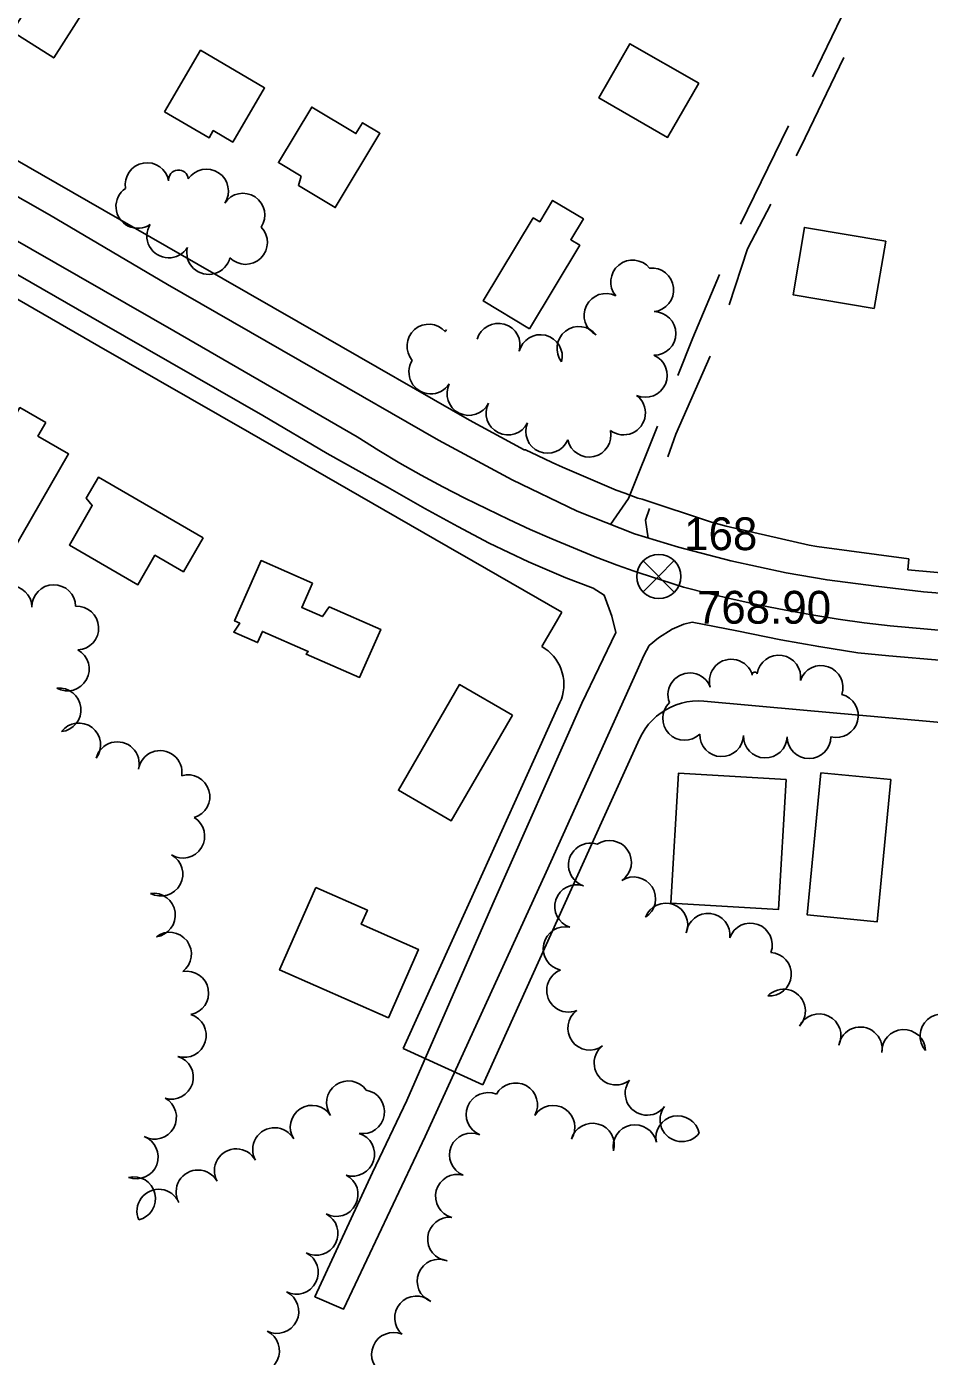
# Model space of a CAD drawing. Extents: x -25029 to 2274964, y -81170 to 687028.
# Drawn here: x -11897 to -11484, y -65633 to -65025 of the extents above; entities that cross this region are included whole.
import ezdxf

# ---------------------------------------------------------------- set-up
doc = ezdxf.new("R2010")
doc.units = 0
for name, color, linetype in [('81911BEA - RW_X_Fee_RW', 7, 'Continuous'), ('BLDG', 7, 'Continuous'), ('DRIVWY', 7, 'Continuous'), ('GE_X_CL_100', 7, 'Continuous'), ('GE_X_CL_2000', 7, 'Continuous'), ('ROAD', 7, 'Continuous'), ('TI_VER', 7, 'Continuous'), ('TREES', 7, 'Continuous')]:
    doc.layers.add(name, color=color, linetype=linetype)

msp = doc.modelspace()

# ---------------------------------------------------------------- linework, layer by layer
at = {"layer": '81911BEA - RW_X_Fee_RW'}
for p, q in [((-11875.37, -65100.64), (-11932.28, -65067.95)), ((-11818.14, -65133.52), (-11875.37, -65100.64)), ((-11694.03, -65204.8), (-11668.92, -65218.28)), ((-11493.14, -65268.19), (-11493.59, -65273.17)), ((-11692.31, -65269.23), (-11651.77, -65292.51)), ((-11652.61, -65333.95), (-11661.76, -65354.13)), ((-11616.18, -65350.47), (-11633.56, -65388.82)), ((-11687.9, -65508.75), (-11633.56, -65388.82)), ((-11687.9, -65508.75), (-11724.33, -65492.24))]:
    msp.add_line(p, q, dxfattribs=at)
for points in [[(-12316.6, -64910.62), (-12251.63, -64947.94), (-12135.42, -65014.7), (-12030.08, -65075.21), (-11977.59, -65105.36), (-11910.96, -65143.63), (-11863.47, -65170.91), (-11794.65, -65210.44), (-11744.37, -65239.32), (-11703.69, -65262.69), (-11692.31, -65269.23)], [(-11694.03, -65204.8), (-11760.91, -65166.39), (-11818.14, -65133.52)], [(-11668.92, -65218.28), (-11668.41, -65218.39), (-11662.91, -65220.99), (-11656.22, -65224.16), (-11651.5, -65226.23), (-11626.85, -65236.71), (-11623.02, -65238.16), (-11617.04, -65240.43), (-11615.07, -65240.85), (-11583.33, -65251.35), (-11576.59, -65253.2), (-11538.63, -65261.87), (-11535.19, -65262.49), (-11493.14, -65268.19)], [(-11493.59, -65273.17), (-11429.04, -65278.98), (-11412.5, -65280.47), (-11409.45, -65280.74), (-11358.23, -65285.35), (-11238.71, -65296.1), (-10930.2, -65323.86), (-10870.44, -65329.24), (-10868.44, -65329.42), (-10770.84, -65338.2), (-10696.14, -65344.92), (-10621.44, -65351.64), (-10592.54, -65354.25), (-10512.86, -65361.41)], [(-11651.77, -65292.51), (-11654.26, -65296.85), (-11660.87, -65308.36)], [(-11652.61, -65333.95), (-11651.97, -65332.34), (-11651.46, -65330.68), (-11651.1, -65328.99), (-11650.89, -65327.26), (-11650.83, -65325.53), (-11650.92, -65323.8), (-11651.16, -65322.08), (-11651.55, -65320.39), (-11652.08, -65318.74), (-11652.75, -65317.14), (-11653.56, -65315.61), (-11654.5, -65314.15), (-11655.56, -65312.78), (-11656.74, -65311.5), (-11658.02, -65310.34), (-11659.4, -65309.28), (-11660.87, -65308.36)], [(-11586.79, -65333.33), (-11589.37, -65333.21), (-11591.96, -65333.32), (-11594.53, -65333.66), (-11597.06, -65334.22), (-11599.53, -65335.01), (-11601.92, -65336), (-11604.22, -65337.21), (-11606.39, -65338.61), (-11608.44, -65340.2), (-11610.34, -65341.96), (-11612.08, -65343.89), (-11613.64, -65345.96), (-11615.01, -65348.16), (-11616.18, -65350.47)], [(-11411.77, -65349.08), (-11430.12, -65347.43), (-11471.53, -65343.7), (-11541.25, -65337.43), (-11586.79, -65333.33)], [(-11724.33, -65492.24), (-11693.66, -65424.55), (-11661.76, -65354.13)]]:
    msp.add_lwpolyline(points, dxfattribs=at)
at = {"layer": 'BLDG'}
for points in [[(-11850.02, -65001.64), (-11857.33, -65013.16), (-11864.74, -65008.46), (-11884.15, -65039.07), (-11903.14, -65027.02), (-11876.43, -64984.89)], [(-11833.45, -65063.69), (-11813.12, -65075.62), (-11811.19, -65072.32), (-11802.23, -65077.58), (-11787.67, -65052.76), (-11816.95, -65035.58)], [(-11589.16, -65050.66), (-11620.61, -65032.59), (-11634.84, -65057.36), (-11603.39, -65075.43)], [(-11770.97, -65093.15), (-11772.24, -65097.41), (-11755.37, -65107.53), (-11734.94, -65073.48), (-11742.91, -65068.7), (-11745.9, -65073.69), (-11766.17, -65061.54), (-11781.39, -65086.9)], [(-11666.54, -65162.94), (-11643.54, -65124.75), (-11647.7, -65122.25), (-11641.93, -65112.68), (-11655.99, -65104.21), (-11661.9, -65114.02), (-11664.83, -65112.25), (-11687.69, -65150.21)], [(-11508.85, -65153.64), (-11546.04, -65147.36), (-11540.85, -65116.6), (-11503.65, -65122.88)], [(-11887.79, -65205.8), (-11891.39, -65212.03), (-11877.33, -65220.16), (-11902.74, -65264.15), (-11928.58, -65249.22), (-11899.56, -65198.99)], [(-11815.82, -65258.51), (-11824.84, -65274.11), (-11837.89, -65266.56), (-11845.66, -65280.01), (-11876.94, -65261.93), (-11866.48, -65243.83), (-11869.23, -65240.43), (-11863.7, -65230.85)], [(-11765.85, -65279.3), (-11770.72, -65290.42), (-11761.26, -65294.57), (-11758.11, -65290.18), (-11734.61, -65300.47), (-11744.23, -65322.44), (-11768.7, -65311.72), (-11767.72, -65310.59), (-11788.66, -65301.42), (-11790.89, -65306.51), (-11801.84, -65301.71), (-11799.06, -65297.62), (-11801.41, -65296.59), (-11789.34, -65269.01)], [(-11674.37, -65339.68), (-11702.3, -65388.02), (-11726.5, -65374.04), (-11698.57, -65325.69)], [(-11501.26, -65369.17), (-11507.54, -65434.19), (-11539.52, -65431.1), (-11533.24, -65366.09)], [(-11549.16, -65369.15), (-11552.62, -65428.52), (-11601.88, -65425.64), (-11598.42, -65366.27)], [(-11764.23, -65418.56), (-11740.66, -65428.94), (-11743.5, -65435.37), (-11717.35, -65446.88), (-11731.1, -65478.11), (-11780.82, -65456.22)]]:
    msp.add_lwpolyline(points, close=True, dxfattribs=at)
at = {"layer": 'DRIVWY'}
for p, q in [((-11537.14, -65047.64), (-11515.38, -65002.63)), ((-11570.04, -65115.04), (-11548.05, -65070.14))]:
    msp.add_line(p, q, dxfattribs=at)
for points in [[(-11522.73, -65038.89), (-11542.53, -65079.77), (-11544.64, -65083.83)], [(-11556.18, -65106), (-11566.78, -65126.36), (-11575.28, -65152.04)], [(-11598.72, -65184.34), (-11591.79, -65167.13), (-11579.7, -65138.1)], [(-11583.92, -65175.47), (-11599.62, -65211.19), (-11603.25, -65221.56)], [(-11629.53, -65252.41), (-11621.35, -65240.52), (-11608.06, -65207.53)], [(-11611.61, -65245.12), (-11613.56, -65250.56), (-11612.3, -65258.68)]]:
    msp.add_lwpolyline(points, dxfattribs=at)
at = {"layer": 'GE_X_CL_100'}
msp.add_lwpolyline([(-11618.63, -65273.79), (-11616.33, -65274.61), (-11596.17, -65281.17), (-11584.73, -65284.08), (-11572.96, -65286.84), (-11561.15, -65289.39), (-11549.29, -65291.72), (-11537.39, -65293.85), (-11525.45, -65295.75), (-11513.48, -65297.45), (-11501.61, -65298.91), (-11429.91, -65305.21), (-11345.52, -65312.53), (-11279.44, -65319.05), (-11201.9, -65326.25), (-11114.03, -65333.12), (-11018.42, -65341.81), (-10940.42, -65348.68), (-10848.73, -65356.52), (-10767.69, -65363.96)], dxfattribs=at)
at = {"layer": 'GE_X_CL_2000'}
msp.add_lwpolyline([(-12349.05, -64865.53), (-12238.12, -64929.3), (-12221.6, -64938.8), (-12128.05, -64992.67), (-12043.67, -65039.51), (-11956.9, -65090.71), (-11948.72, -65095.39), (-11829.15, -65163.88), (-11745.4, -65212.44), (-11735.5, -65218.65), (-11725.83, -65224.42), (-11716.03, -65229.97), (-11706.11, -65235.31), (-11696.08, -65240.42), (-11675.93, -65250.19), (-11666.2, -65254.72), (-11656.37, -65259.07), (-11646.48, -65263.23), (-11636.5, -65267.21), (-11626.45, -65271.01), (-11618.63, -65273.79)], dxfattribs=at)
at = {"layer": 'ROAD'}
for points in [[(-11463.85, -65285.16), (-11486.29, -65283.28), (-11508.08, -65280.71), (-11530.49, -65277.84), (-11549.14, -65274.58), (-11574.53, -65269.16), (-11598.47, -65262.85), (-11618.54, -65256.79), (-11644.78, -65246.33), (-11674.52, -65232.01), (-11708.12, -65213.92), (-11764.46, -65181.56), (-11832.15, -65142.74), (-11886.1, -65110.8), (-11986.05, -65053.93)], [(-11965.4, -65101.02), (-11862.12, -65160.32), (-11788.44, -65202.55), (-11759.06, -65219.97), (-11731.54, -65235.35), (-11714.48, -65245.22), (-11699.28, -65253.34), (-11684.92, -65261.08), (-11666.97, -65269.56), (-11649.92, -65276.88), (-11637.38, -65281.6), (-11632.45, -65284.78), (-11628.89, -65294.42), (-11627.11, -65301.83), (-11642.62, -65334.22), (-11683.3, -65426.05), (-11722.64, -65515.94), (-11738.39, -65548.9), (-11764.68, -65605.76), (-11751.67, -65611.41), (-11714.32, -65532.36), (-11659, -65411.51), (-11617.32, -65319.21), (-11614.24, -65312.43), (-11611.78, -65307.9), (-11607.51, -65304.26)], [(-11607.51, -65304.26), (-11601.26, -65300.4), (-11596.03, -65298), (-11592.19, -65297.18), (-11571.71, -65301.13), (-11551.6, -65305.28), (-11534.28, -65308.29), (-11516.33, -65311.18), (-11502.29, -65312.62), (-11477.31, -65314.71), (-11441.89, -65317.93), (-11400.42, -65321.88), (-11349.56, -65326.94), (-11280.68, -65332.48), (-11193.97, -65340.12), (-11114.68, -65347.5), (-11012.01, -65356.43), (-10915.21, -65364.84), (-10806.32, -65374.91)]]:
    msp.add_lwpolyline(points, dxfattribs=at)
at = {"layer": 'TI_VER'}
for p, q in [((-11614.79, -65269.01), (-11600.39, -65283.41)), ((-11607.59, -65276.21), (-11600.39, -65269.01)), ((-11607.59, -65276.21), (-11614.79, -65283.41))]:
    msp.add_line(p, q, dxfattribs=at)
msp.add_circle((-11607.39, -65276.25), 10.1, dxfattribs=at)
at = {"layer": 'TREES'}
for centre, radius, start, end in [((-11841.43, -65097.02), 10, 9.93119, 189.93119), ((-11827.08, -65094.86), 4.52, 5.54403, 185.54403), ((-11814.24, -65099.94), 10, 326.47307, 146.47307), ((-11845.68, -65107.02), 10, 124.09834, 304.09834), ((-11797.57, -65110.99), 10, 326.47307, 146.47307), ((-11831.54, -65120.52), 10, 148.52952, 328.52952), ((-11796.4, -65123.48), 10, 224.18367, 44.18367), ((-11813.29, -65128.1), 10, 166.39008, 346.39008), ((-11619.39, -65141.54), 10, 39.34044, 219.34044), ((-11610.61, -65145.15), 10, 276.02381, 96.02381), ((-11631.6, -65156.83), 10, 63.46148, 243.46148), ((-11609.6, -65165.09), 10, 269.79745, 89.79745), ((-11712.57, -65170.87), 10, 40.82915, 220.82915), ((-11704.69, -65164.07), 0.416, 39.1807, 219.1807), ((-11680.87, -65170.46), 10, 343.70161, 163.70161), ((-11643.96, -65171.92), 10, 37.87768, 217.87768), ((-11661.56, -65175.66), 10, 346.14031, 166.14031), ((-11711.69, -65182.76), 10, 147.70521, 327.70521), ((-11613.6, -65184.27), 10, 246.63836, 66.63836), ((-11694.29, -65192.57), 10, 153.40551, 333.40551), ((-11623.54, -65201.47), 10, 233.31472, 53.31472), ((-11676.41, -65201.53), 10, 153.40551, 333.40551), ((-11658.26, -65209.9), 10, 157.09825, 337.09825), ((-11639.28, -65211.64), 10, 192.39933, 12.39933), ((-11904.1, -65290.47), 10, 1.42009, 181.42009), ((-11884.11, -65290.05), 10, 0.96142, 180.96142), ((-11873.58, -65299.87), 10, 273.04971, 93.04971), ((-11877.9, -65318.6), 10, 240.951, 60.951), ((-11574.27, -65324.11), 10, 15.77761, 195.77761), ((-11552.53, -65322.27), 10, 351.32713, 171.32713), ((-11533.18, -65326.99), 10, 341.2676, 161.2676), ((-11593.23, -65330.4), 10, 20.89303, 200.89303), ((-11563.53, -65321.08), 1.16, 15.77761, 195.77761), ((-11881.68, -65337.28), 10, 276.18227, 96.18227), ((-11595.63, -65341.16), 10, 133.95508, 313.95508), ((-11526.21, -65339.89), 10, 255.51309, 75.51309), ((-11872.67, -65353.31), 10, 322.49747, 142.49747), ((-11855.05, -65361.9), 10, 345.52148, 165.52148), ((-11578.7, -65348.66), 10, 178.26414, 358.26414), ((-11558.71, -65349.27), 10, 178.26414, 358.26414), ((-11538.71, -65349.57), 10, 180.01497, 0.01497), ((-11835.48, -65365.9), 10, 351.40519, 171.40519), ((-11822.75, -65376.98), 10, 286.54396, 106.54396), ((-11825.1, -65395.1), 10, 238.6584, 58.6584), ((-11638.72, -65408.24), 10, 71.70282, 251.70282), ((-11629.95, -65407.01), 10, 304.25203, 124.25203), ((-11835.07, -65412.43), 10, 241.49983, 61.49983), ((-11618.92, -65423.69), 10, 302.69849, 122.69849), ((-11644.99, -65427.23), 10, 71.76248, 251.76248), ((-11838.52, -65431.13), 10, 277.61755, 97.61755), ((-11604.18, -65435.67), 10, 339.14977, 159.14977), ((-11584.89, -65440.35), 10, 353.53812, 173.53812), ((-11831.16, -65449.02), 10, 307.10285, 127.10285), ((-11650.26, -65446.5), 10, 77.62872, 257.62872), ((-11565.54, -65444.83), 10, 340.39873, 160.39873), ((-11556.86, -65458.16), 10, 265.74831, 85.74831), ((-11823.29, -65466.82), 10, 280.58489, 100.58489), ((-11648.67, -65465.54), 10, 111.94859, 291.94859), ((-11550.36, -65475.03), 10, 316.40055, 136.40055), ((-11639.03, -65482.89), 10, 126.16184, 306.16184), ((-11824.4, -65486.21), 10, 252.8939, 72.8939), ((-11534.13, -65486.31), 10, 333.98001, 153.98001), ((-11477.92, -65486.43), 10, 41.17123, 221.17123), ((-11515.28, -65492.35), 10, 350.47925, 170.47925), ((-11495.43, -65493.51), 10, 2.85024, 182.85024), ((-11626.98, -65498.85), 10, 127.93803, 307.93803), ((-11830.28, -65505.33), 10, 252.8939, 72.8939), ((-11749.37, -65517.02), 10, 35.17444, 215.17444), ((-11742.83, -65521.12), 10, 260.60377, 80.60377), ((-11672.91, -65517.93), 10, 331.198, 151.198), ((-11612.79, -65512.68), 10, 143.50166, 323.50166), ((-11838.02, -65523.66), 10, 241.35743, 61.35743), ((-11765.97, -65528.17), 10, 32.61928, 212.61928), ((-11685.49, -65522.35), 10, 67.55275, 247.55275), ((-11655.78, -65528.21), 10, 326.87434, 146.87434), ((-11598.75, -65532.97), 10, 11.90406, 191.90406), ((-11596.86, -65524.77), 10, 142.15347, 322.15347), ((-11783.15, -65538.4), 10, 28.92911, 208.92911), ((-11637.76, -65536.35), 10, 344.49505, 164.49505), ((-11618.33, -65537.03), 10, 11.52317, 191.52317), ((-11846.37, -65541.78), 10, 249.14809, 69.14809), ((-11747.42, -65540.54), 10, 252.80833, 72.80833), ((-11693.13, -65540.84), 10, 67.55275, 247.55275), ((-11800.65, -65548.07), 10, 28.92911, 208.92911), ((-11818.16, -65557.75), 10, 28.92911, 208.92911), ((-11847.59, -65560.85), 10, 283.54898, 103.54898), ((-11754.96, -65558.98), 10, 242.74987, 62.74987), ((-11699.52, -65559.74), 10, 75.07391, 255.07391), ((-11836.07, -65566.58), 10, 23.54309, 203.54309), ((-11764.11, -65576.76), 10, 242.74987, 62.74987), ((-11703.14, -65579.35), 10, 84.04531, 264.04531), ((-11773.17, -65594.59), 10, 243.37841, 63.37841), ((-11707.91, -65598.57), 10, 68.05604, 248.05604), ((-11782.08, -65612.5), 10, 243.75032, 63.75032), ((-11718.23, -65615.38), 10, 48.81384, 228.81384), ((-11790.92, -65630.44), 10, 243.75033, 63.75032), ((-11728.78, -65632.08), 10, 66.68899, 246.68899)]:
    msp.add_arc(centre, radius, start, end, dxfattribs=at)

# ---------------------------------------------------------------- texts
at = {"layer": 'TI_VER'}
for s, p in [('168', (-11595.83, -65264.22)), ('768.90', (-11589.97, -65297.84))]:
    msp.add_text(s, height=15, dxfattribs=at).set_placement(p)

doc.saveas('drawing.dxf')
